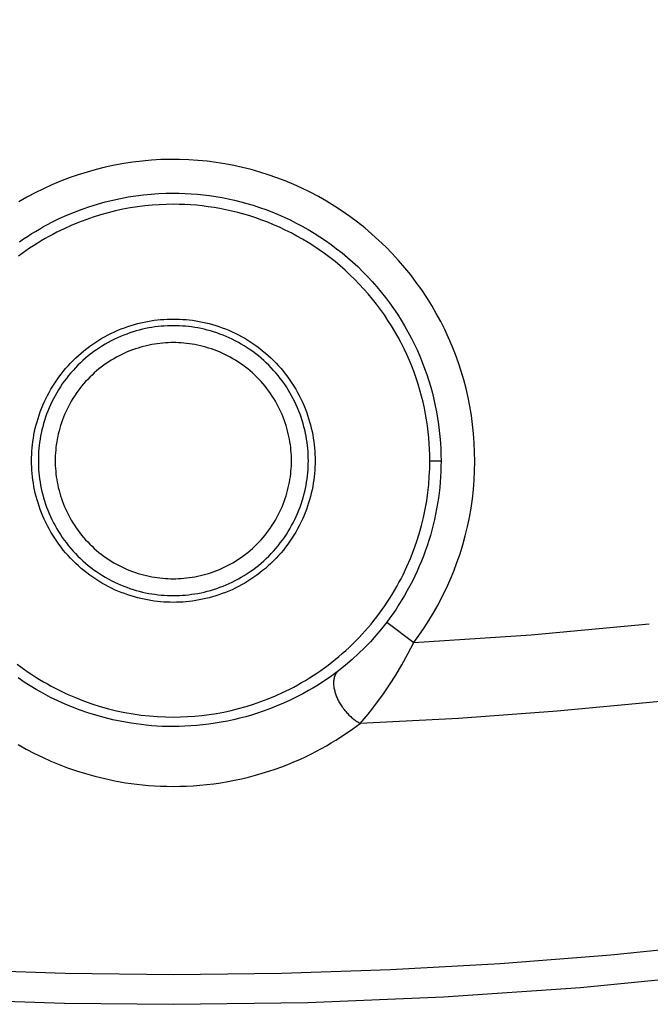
# Model space of a CAD drawing. Header units: millimetres. Extents: x -2637 to -1637, y 678 to 1678.
# Tile 270 of 348: x -2036 to -2027, y 1359 to 1373. Entities that reach past the tile are written whole.
import ezdxf

# ---------------------------------------------------------------- set-up
doc = ezdxf.new("R2010")
doc.units = ezdxf.units.MM
doc.layers.add('Make2D$B.SHOW mini', color=7, linetype='Continuous', true_color=0x000000)

msp = doc.modelspace()

# ---------------------------------------------------------------- linework, layer by layer
at = {"layer": 'Make2D$B.SHOW mini', "color": 18, "lineweight": -3, "true_color": 0x000000}
for points in [[(-1996.981, 1373.399), (-1998.383, 1372.531), (-1999.801, 1371.699), (-2001.235, 1370.904), (-2002.682, 1370.146), (-2004.141, 1369.426), (-2005.61, 1368.743), (-2007.089, 1368.098), (-2008.576, 1367.49), (-2010.07, 1366.92), (-2011.568, 1366.388), (-2013.071, 1365.894), (-2014.576, 1365.437), (-2016.082, 1365.017), (-2017.588, 1364.633), (-2019.093, 1364.286), (-2020.595, 1363.975), (-2022.094, 1363.7), (-2023.588, 1363.46), (-2025.075, 1363.254), (-2026.556, 1363.081), (-2028.029, 1362.943), (-2029.493, 1362.836), (-2030.947, 1362.762)], [(-2030.156, 1363.961), (-2030.078, 1364.067), (-2030.003, 1364.176), (-2029.931, 1364.289), (-2029.861, 1364.403), (-2029.795, 1364.521), (-2029.732, 1364.641), (-2029.672, 1364.764), (-2029.616, 1364.889), (-2029.563, 1365.016), (-2029.515, 1365.145), (-2029.47, 1365.276), (-2029.429, 1365.408), (-2029.392, 1365.542), (-2029.36, 1365.678), (-2029.331, 1365.814), (-2029.307, 1365.951), (-2029.287, 1366.089), (-2029.272, 1366.228), (-2029.261, 1366.366), (-2029.254, 1366.505), (-2029.251, 1366.644), (-2029.253, 1366.782), (-2029.259, 1366.92), (-2029.269, 1367.057), (-2029.284, 1367.193), (-2029.302, 1367.328), (-2029.325, 1367.462), (-2029.351, 1367.594), (-2029.381, 1367.725), (-2029.415, 1367.854), (-2029.453, 1367.981), (-2029.494, 1368.107), (-2029.538, 1368.23), (-2029.587, 1368.354), (-2029.639, 1368.476), (-2029.696, 1368.598), (-2029.756, 1368.719), (-2029.821, 1368.838), (-2029.889, 1368.956), (-2029.962, 1369.073), (-2030.038, 1369.187), (-2030.118, 1369.299), (-2030.201, 1369.41), (-2030.289, 1369.517), (-2030.379, 1369.623), (-2030.473, 1369.725), (-2030.571, 1369.825), (-2030.671, 1369.922), (-2030.774, 1370.015), (-2030.881, 1370.105), (-2030.989, 1370.192), (-2031.101, 1370.275), (-2031.214, 1370.355), (-2031.33, 1370.43), (-2031.448, 1370.502), (-2031.567, 1370.57), (-2031.688, 1370.634), (-2031.811, 1370.694), (-2031.934, 1370.751), (-2032.059, 1370.803), (-2032.184, 1370.851), (-2032.31, 1370.894), (-2032.437, 1370.934), (-2032.563, 1370.97), (-2032.691, 1371.002), (-2032.82, 1371.031), (-2032.952, 1371.056), (-2033.084, 1371.077), (-2033.218, 1371.094), (-2033.353, 1371.107), (-2033.489, 1371.116), (-2033.626, 1371.121), (-2033.764, 1371.122), (-2033.901, 1371.118), (-2034.04, 1371.11), (-2034.178, 1371.098), (-2034.316, 1371.082), (-2034.453, 1371.061), (-2034.59, 1371.036), (-2034.726, 1371.006), (-2034.862, 1370.973), (-2034.996, 1370.935), (-2035.128, 1370.893), (-2035.26, 1370.847), (-2035.389, 1370.797), (-2035.516, 1370.743), (-2035.642, 1370.686), (-2035.765, 1370.625), (-2035.886, 1370.56), (-2036.004, 1370.492)], [(-2035.518, 1370.19), (-2035.407, 1370.244), (-2035.295, 1370.295), (-2035.182, 1370.341), (-2035.069, 1370.384), (-2034.955, 1370.424), (-2034.841, 1370.459), (-2034.727, 1370.491), (-2034.613, 1370.52), (-2034.499, 1370.544), (-2034.385, 1370.565), (-2034.272, 1370.583), (-2034.159, 1370.597), (-2034.047, 1370.608), (-2033.936, 1370.616), (-2033.826, 1370.62), (-2033.717, 1370.622), (-2033.629, 1370.621), (-2033.54, 1370.618), (-2033.451, 1370.613), (-2033.361, 1370.606), (-2033.27, 1370.597), (-2033.179, 1370.585), (-2033.088, 1370.572), (-2032.996, 1370.556), (-2032.903, 1370.538), (-2032.811, 1370.517), (-2032.719, 1370.494), (-2032.626, 1370.469), (-2032.534, 1370.441), (-2032.441, 1370.411), (-2032.349, 1370.379), (-2032.257, 1370.344), (-2032.166, 1370.306), (-2032.075, 1370.266), (-2031.985, 1370.224), (-2031.896, 1370.179), (-2031.807, 1370.132), (-2031.719, 1370.082), (-2031.633, 1370.03), (-2031.547, 1369.976), (-2031.463, 1369.919), (-2031.38, 1369.86), (-2031.298, 1369.798), (-2031.218, 1369.735), (-2031.139, 1369.669), (-2031.062, 1369.602), (-2030.986, 1369.532), (-2030.913, 1369.46), (-2030.841, 1369.387), (-2030.772, 1369.312), (-2030.704, 1369.234), (-2030.638, 1369.156), (-2030.575, 1369.075), (-2030.514, 1368.994), (-2030.455, 1368.911), (-2030.398, 1368.826), (-2030.343, 1368.741), (-2030.291, 1368.654), (-2030.242, 1368.566), (-2030.194, 1368.478), (-2030.15, 1368.388), (-2030.107, 1368.298), (-2030.067, 1368.207), (-2030.03, 1368.116), (-2029.995, 1368.024), (-2029.962, 1367.932), (-2029.932, 1367.84), (-2029.904, 1367.747), (-2029.879, 1367.655), (-2029.856, 1367.562), (-2029.836, 1367.47), (-2029.817, 1367.378), (-2029.802, 1367.286), (-2029.788, 1367.194), (-2029.777, 1367.103), (-2029.767, 1367.012), (-2029.76, 1366.922), (-2029.755, 1366.833), (-2029.752, 1366.744), (-2029.751, 1366.656)], [(-2029.917, 1366.656), (-2029.918, 1366.74), (-2029.921, 1366.825), (-2029.926, 1366.911), (-2029.933, 1366.997), (-2029.941, 1367.084), (-2029.952, 1367.172), (-2029.965, 1367.259), (-2029.981, 1367.347), (-2029.998, 1367.436), (-2030.018, 1367.524), (-2030.04, 1367.613), (-2030.064, 1367.702), (-2030.09, 1367.79), (-2030.119, 1367.879), (-2030.151, 1367.967), (-2030.184, 1368.055), (-2030.22, 1368.142), (-2030.258, 1368.229), (-2030.299, 1368.316), (-2030.342, 1368.401), (-2030.387, 1368.486), (-2030.435, 1368.57), (-2030.485, 1368.653), (-2030.537, 1368.735), (-2030.591, 1368.816), (-2030.648, 1368.896), (-2030.706, 1368.974), (-2030.767, 1369.051), (-2030.83, 1369.127), (-2030.895, 1369.2), (-2030.962, 1369.273), (-2031.03, 1369.343), (-2031.101, 1369.412), (-2031.173, 1369.478), (-2031.247, 1369.543), (-2031.322, 1369.606), (-2031.399, 1369.667), (-2031.477, 1369.726), (-2031.557, 1369.782), (-2031.638, 1369.837), (-2031.72, 1369.889), (-2031.803, 1369.939), (-2031.887, 1369.986), (-2031.972, 1370.031), (-2032.058, 1370.074), (-2032.144, 1370.115), (-2032.231, 1370.153), (-2032.319, 1370.189), (-2032.406, 1370.223), (-2032.495, 1370.254), (-2032.583, 1370.283), (-2032.672, 1370.309), (-2032.76, 1370.334), (-2032.849, 1370.355), (-2032.937, 1370.375), (-2033.026, 1370.393), (-2033.114, 1370.408), (-2033.202, 1370.421), (-2033.289, 1370.432), (-2033.376, 1370.441), (-2033.462, 1370.447), (-2033.548, 1370.452), (-2033.633, 1370.455), (-2033.717, 1370.456), (-2033.822, 1370.455), (-2033.927, 1370.45), (-2034.033, 1370.443), (-2034.14, 1370.432), (-2034.248, 1370.419), (-2034.357, 1370.402), (-2034.466, 1370.382), (-2034.575, 1370.358), (-2034.685, 1370.331), (-2034.794, 1370.3), (-2034.903, 1370.266), (-2035.013, 1370.228), (-2035.121, 1370.187), (-2035.229, 1370.142), (-2035.336, 1370.094), (-2035.442, 1370.042)], [(-2035.996, 1369.902), (-2035.938, 1369.942), (-2035.88, 1369.98), (-2035.821, 1370.018), (-2035.761, 1370.055), (-2035.701, 1370.09), (-2035.64, 1370.125), (-2035.579, 1370.158), (-2035.518, 1370.19)], [(-2035.442, 1370.042), (-2035.501, 1370.011), (-2035.56, 1369.979), (-2035.618, 1369.947), (-2035.676, 1369.913), (-2035.733, 1369.877), (-2035.789, 1369.841), (-2035.846, 1369.804), (-2035.901, 1369.766), (-2035.956, 1369.727), (-2036.01, 1369.686)], [(-2035.817, 1366.656), (-2035.817, 1366.703), (-2035.815, 1366.75), (-2035.813, 1366.797), (-2035.809, 1366.845), (-2035.804, 1366.893), (-2035.798, 1366.941), (-2035.791, 1366.989), (-2035.782, 1367.038), (-2035.773, 1367.087), (-2035.762, 1367.136), (-2035.75, 1367.185), (-2035.736, 1367.234), (-2035.722, 1367.283), (-2035.706, 1367.332), (-2035.688, 1367.38), (-2035.67, 1367.429), (-2035.65, 1367.477), (-2035.629, 1367.525), (-2035.606, 1367.573), (-2035.583, 1367.621), (-2035.558, 1367.667), (-2035.531, 1367.714), (-2035.504, 1367.76), (-2035.475, 1367.805), (-2035.445, 1367.85), (-2035.414, 1367.894), (-2035.381, 1367.937), (-2035.348, 1367.98), (-2035.313, 1368.021), (-2035.277, 1368.062), (-2035.24, 1368.102), (-2035.202, 1368.141), (-2035.163, 1368.179), (-2035.123, 1368.216), (-2035.083, 1368.252), (-2035.041, 1368.286), (-2034.998, 1368.32), (-2034.955, 1368.352), (-2034.911, 1368.384), (-2034.866, 1368.414), (-2034.821, 1368.443), (-2034.775, 1368.47), (-2034.729, 1368.496), (-2034.682, 1368.521), (-2034.634, 1368.545), (-2034.587, 1368.568), (-2034.539, 1368.589), (-2034.49, 1368.609), (-2034.442, 1368.627), (-2034.393, 1368.644), (-2034.344, 1368.66), (-2034.295, 1368.675), (-2034.246, 1368.688), (-2034.197, 1368.7), (-2034.148, 1368.711), (-2034.099, 1368.721), (-2034.051, 1368.729), (-2034.002, 1368.737), (-2033.954, 1368.743), (-2033.906, 1368.748), (-2033.858, 1368.751), (-2033.811, 1368.754), (-2033.764, 1368.755), (-2033.717, 1368.756), (-2033.671, 1368.755), (-2033.624, 1368.754), (-2033.576, 1368.751), (-2033.529, 1368.748), (-2033.481, 1368.743), (-2033.432, 1368.737), (-2033.384, 1368.729), (-2033.335, 1368.721), (-2033.286, 1368.711), (-2033.237, 1368.7), (-2033.188, 1368.688), (-2033.139, 1368.675), (-2033.09, 1368.66), (-2033.042, 1368.644), (-2032.993, 1368.627), (-2032.944, 1368.609), (-2032.896, 1368.589), (-2032.848, 1368.568), (-2032.8, 1368.545), (-2032.753, 1368.521), (-2032.706, 1368.496), (-2032.659, 1368.47), (-2032.613, 1368.443), (-2032.568, 1368.414), (-2032.523, 1368.384), (-2032.479, 1368.352), (-2032.436, 1368.32), (-2032.394, 1368.286), (-2032.352, 1368.252), (-2032.311, 1368.216), (-2032.271, 1368.179), (-2032.232, 1368.141), (-2032.194, 1368.102), (-2032.157, 1368.062), (-2032.122, 1368.021), (-2032.087, 1367.98), (-2032.053, 1367.937), (-2032.021, 1367.894), (-2031.99, 1367.85), (-2031.96, 1367.805), (-2031.931, 1367.76), (-2031.903, 1367.714), (-2031.877, 1367.667), (-2031.852, 1367.621), (-2031.828, 1367.573), (-2031.806, 1367.525), (-2031.785, 1367.477), (-2031.765, 1367.429), (-2031.746, 1367.38), (-2031.729, 1367.332), (-2031.713, 1367.283), (-2031.698, 1367.234), (-2031.685, 1367.185), (-2031.673, 1367.136), (-2031.662, 1367.087), (-2031.652, 1367.038), (-2031.644, 1366.989), (-2031.637, 1366.941), (-2031.631, 1366.893), (-2031.626, 1366.845), (-2031.622, 1366.797), (-2031.619, 1366.75), (-2031.618, 1366.703), (-2031.617, 1366.656)], [(-2031.717, 1366.656), (-2031.718, 1366.7), (-2031.719, 1366.745), (-2031.722, 1366.79), (-2031.725, 1366.836), (-2031.73, 1366.881), (-2031.736, 1366.927), (-2031.743, 1366.974), (-2031.751, 1367.02), (-2031.76, 1367.066), (-2031.77, 1367.113), (-2031.782, 1367.16), (-2031.794, 1367.206), (-2031.808, 1367.253), (-2031.824, 1367.3), (-2031.84, 1367.346), (-2031.858, 1367.392), (-2031.877, 1367.438), (-2031.897, 1367.484), (-2031.918, 1367.529), (-2031.941, 1367.575), (-2031.965, 1367.619), (-2031.99, 1367.664), (-2032.016, 1367.707), (-2032.043, 1367.75), (-2032.072, 1367.793), (-2032.102, 1367.835), (-2032.133, 1367.876), (-2032.165, 1367.917), (-2032.198, 1367.956), (-2032.232, 1367.995), (-2032.267, 1368.033), (-2032.303, 1368.07), (-2032.34, 1368.106), (-2032.378, 1368.142), (-2032.417, 1368.176), (-2032.457, 1368.209), (-2032.497, 1368.241), (-2032.538, 1368.272), (-2032.58, 1368.301), (-2032.623, 1368.33), (-2032.666, 1368.357), (-2032.71, 1368.384), (-2032.754, 1368.409), (-2032.799, 1368.433), (-2032.844, 1368.455), (-2032.889, 1368.477), (-2032.935, 1368.497), (-2032.981, 1368.516), (-2033.027, 1368.533), (-2033.074, 1368.55), (-2033.12, 1368.565), (-2033.167, 1368.579), (-2033.214, 1368.592), (-2033.26, 1368.603), (-2033.307, 1368.613), (-2033.353, 1368.623), (-2033.4, 1368.631), (-2033.446, 1368.638), (-2033.492, 1368.643), (-2033.538, 1368.648), (-2033.583, 1368.652), (-2033.628, 1368.654), (-2033.673, 1368.656), (-2033.717, 1368.656), (-2033.762, 1368.656), (-2033.806, 1368.654), (-2033.852, 1368.652), (-2033.897, 1368.648), (-2033.943, 1368.643), (-2033.989, 1368.638), (-2034.035, 1368.631), (-2034.081, 1368.623), (-2034.128, 1368.613), (-2034.174, 1368.603), (-2034.221, 1368.592), (-2034.268, 1368.579), (-2034.314, 1368.565), (-2034.361, 1368.55), (-2034.407, 1368.533), (-2034.453, 1368.516), (-2034.499, 1368.497), (-2034.545, 1368.477), (-2034.591, 1368.455), (-2034.636, 1368.433), (-2034.681, 1368.409), (-2034.725, 1368.384), (-2034.769, 1368.357), (-2034.812, 1368.33), (-2034.854, 1368.301), (-2034.896, 1368.272), (-2034.937, 1368.241), (-2034.978, 1368.209), (-2035.018, 1368.176), (-2035.056, 1368.142), (-2035.094, 1368.106), (-2035.131, 1368.07), (-2035.168, 1368.033), (-2035.203, 1367.995), (-2035.237, 1367.956), (-2035.27, 1367.917), (-2035.302, 1367.876), (-2035.333, 1367.835), (-2035.363, 1367.793), (-2035.391, 1367.75), (-2035.419, 1367.707), (-2035.445, 1367.664), (-2035.47, 1367.619), (-2035.494, 1367.575), (-2035.516, 1367.529), (-2035.538, 1367.484), (-2035.558, 1367.438), (-2035.577, 1367.392), (-2035.594, 1367.346), (-2035.611, 1367.3), (-2035.626, 1367.253), (-2035.64, 1367.206), (-2035.653, 1367.16), (-2035.664, 1367.113), (-2035.675, 1367.066), (-2035.684, 1367.02), (-2035.692, 1366.974), (-2035.699, 1366.927), (-2035.705, 1366.881), (-2035.709, 1366.836), (-2035.713, 1366.79), (-2035.715, 1366.745), (-2035.717, 1366.7), (-2035.717, 1366.656)], [(-2031.967, 1366.656), (-2031.968, 1366.695), (-2031.969, 1366.734), (-2031.971, 1366.774), (-2031.974, 1366.813), (-2031.978, 1366.853), (-2031.983, 1366.893), (-2031.989, 1366.934), (-2031.996, 1366.974), (-2032.005, 1367.015), (-2032.014, 1367.056), (-2032.024, 1367.097), (-2032.035, 1367.138), (-2032.047, 1367.178), (-2032.06, 1367.219), (-2032.075, 1367.26), (-2032.09, 1367.3), (-2032.107, 1367.34), (-2032.124, 1367.381), (-2032.143, 1367.42), (-2032.163, 1367.46), (-2032.184, 1367.499), (-2032.206, 1367.538), (-2032.229, 1367.576), (-2032.253, 1367.614), (-2032.278, 1367.651), (-2032.304, 1367.688), (-2032.331, 1367.724), (-2032.359, 1367.759), (-2032.388, 1367.794), (-2032.417, 1367.828), (-2032.448, 1367.861), (-2032.48, 1367.893), (-2032.512, 1367.925), (-2032.546, 1367.956), (-2032.58, 1367.986), (-2032.614, 1368.015), (-2032.65, 1368.043), (-2032.686, 1368.07), (-2032.722, 1368.096), (-2032.76, 1368.121), (-2032.797, 1368.145), (-2032.836, 1368.168), (-2032.874, 1368.19), (-2032.913, 1368.211), (-2032.953, 1368.23), (-2032.993, 1368.249), (-2033.033, 1368.267), (-2033.073, 1368.283), (-2033.114, 1368.299), (-2033.154, 1368.313), (-2033.195, 1368.326), (-2033.236, 1368.338), (-2033.277, 1368.35), (-2033.317, 1368.36), (-2033.358, 1368.369), (-2033.399, 1368.377), (-2033.439, 1368.384), (-2033.48, 1368.39), (-2033.52, 1368.395), (-2033.56, 1368.399), (-2033.6, 1368.402), (-2033.639, 1368.404), (-2033.678, 1368.406), (-2033.717, 1368.406), (-2033.756, 1368.406), (-2033.795, 1368.404), (-2033.835, 1368.402), (-2033.875, 1368.399), (-2033.915, 1368.395), (-2033.955, 1368.39), (-2033.995, 1368.384), (-2034.036, 1368.377), (-2034.076, 1368.369), (-2034.117, 1368.36), (-2034.158, 1368.35), (-2034.199, 1368.338), (-2034.24, 1368.326), (-2034.28, 1368.313), (-2034.321, 1368.299), (-2034.361, 1368.283), (-2034.402, 1368.267), (-2034.442, 1368.249), (-2034.482, 1368.23), (-2034.521, 1368.211), (-2034.56, 1368.19), (-2034.599, 1368.168), (-2034.637, 1368.145), (-2034.675, 1368.121), (-2034.712, 1368.096), (-2034.749, 1368.07), (-2034.785, 1368.043), (-2034.82, 1368.015), (-2034.855, 1367.986), (-2034.889, 1367.956), (-2034.922, 1367.925), (-2034.955, 1367.893), (-2034.986, 1367.861), (-2035.017, 1367.828), (-2035.047, 1367.794), (-2035.076, 1367.759), (-2035.104, 1367.724), (-2035.131, 1367.688), (-2035.157, 1367.651), (-2035.182, 1367.614), (-2035.206, 1367.576), (-2035.229, 1367.538), (-2035.251, 1367.499), (-2035.272, 1367.46), (-2035.292, 1367.42), (-2035.31, 1367.381), (-2035.328, 1367.34), (-2035.344, 1367.3), (-2035.36, 1367.26), (-2035.374, 1367.219), (-2035.387, 1367.178), (-2035.4, 1367.138), (-2035.411, 1367.097), (-2035.421, 1367.056), (-2035.43, 1367.015), (-2035.438, 1366.974), (-2035.445, 1366.934), (-2035.451, 1366.893), (-2035.456, 1366.853), (-2035.46, 1366.813), (-2035.463, 1366.774), (-2035.466, 1366.734), (-2035.467, 1366.695), (-2035.467, 1366.656)], [(-2031.617, 1366.656), (-2031.618, 1366.609), (-2031.619, 1366.562), (-2031.622, 1366.515), (-2031.626, 1366.467), (-2031.631, 1366.419), (-2031.637, 1366.371), (-2031.644, 1366.323), (-2031.652, 1366.274), (-2031.662, 1366.225), (-2031.673, 1366.176), (-2031.685, 1366.127), (-2031.698, 1366.078), (-2031.713, 1366.029), (-2031.729, 1365.98), (-2031.746, 1365.932), (-2031.765, 1365.883), (-2031.785, 1365.835), (-2031.806, 1365.787), (-2031.828, 1365.739), (-2031.852, 1365.691), (-2031.877, 1365.645), (-2031.903, 1365.598), (-2031.931, 1365.552), (-2031.96, 1365.507), (-2031.99, 1365.462), (-2032.021, 1365.418), (-2032.053, 1365.375), (-2032.087, 1365.332), (-2032.122, 1365.291), (-2032.157, 1365.25), (-2032.194, 1365.21), (-2032.232, 1365.171), (-2032.271, 1365.133), (-2032.311, 1365.096), (-2032.352, 1365.06), (-2032.394, 1365.026), (-2032.436, 1364.992), (-2032.479, 1364.96), (-2032.523, 1364.928), (-2032.568, 1364.898), (-2032.613, 1364.87), (-2032.659, 1364.842), (-2032.706, 1364.816), (-2032.753, 1364.791), (-2032.8, 1364.767), (-2032.848, 1364.744), (-2032.896, 1364.723), (-2032.944, 1364.703), (-2032.993, 1364.685), (-2033.042, 1364.668), (-2033.09, 1364.652), (-2033.139, 1364.637), (-2033.188, 1364.624), (-2033.237, 1364.612), (-2033.286, 1364.601), (-2033.335, 1364.591), (-2033.384, 1364.583), (-2033.432, 1364.575), (-2033.481, 1364.569), (-2033.529, 1364.565), (-2033.576, 1364.561), (-2033.624, 1364.558), (-2033.671, 1364.557), (-2033.717, 1364.556), (-2033.764, 1364.557), (-2033.811, 1364.558), (-2033.858, 1364.561), (-2033.906, 1364.565), (-2033.954, 1364.569), (-2034.002, 1364.575), (-2034.051, 1364.583), (-2034.099, 1364.591), (-2034.148, 1364.601), (-2034.197, 1364.612), (-2034.246, 1364.624), (-2034.295, 1364.637), (-2034.344, 1364.652), (-2034.393, 1364.668), (-2034.442, 1364.685), (-2034.49, 1364.703), (-2034.539, 1364.723), (-2034.587, 1364.744), (-2034.634, 1364.767), (-2034.682, 1364.791), (-2034.729, 1364.816), (-2034.775, 1364.842), (-2034.821, 1364.87), (-2034.866, 1364.898), (-2034.911, 1364.928), (-2034.955, 1364.96), (-2034.998, 1364.992), (-2035.041, 1365.026), (-2035.083, 1365.06), (-2035.123, 1365.096), (-2035.163, 1365.133), (-2035.202, 1365.171), (-2035.24, 1365.21), (-2035.277, 1365.25), (-2035.313, 1365.291), (-2035.348, 1365.332), (-2035.381, 1365.375), (-2035.414, 1365.418), (-2035.445, 1365.462), (-2035.475, 1365.507), (-2035.504, 1365.552), (-2035.531, 1365.598), (-2035.558, 1365.645), (-2035.583, 1365.691), (-2035.606, 1365.739), (-2035.629, 1365.787), (-2035.65, 1365.835), (-2035.67, 1365.883), (-2035.688, 1365.932), (-2035.706, 1365.98), (-2035.722, 1366.029), (-2035.736, 1366.078), (-2035.75, 1366.127), (-2035.762, 1366.176), (-2035.773, 1366.225), (-2035.782, 1366.274), (-2035.791, 1366.323), (-2035.798, 1366.371), (-2035.804, 1366.419), (-2035.809, 1366.467), (-2035.813, 1366.515), (-2035.815, 1366.562), (-2035.817, 1366.609), (-2035.817, 1366.656)], [(-2035.717, 1366.656), (-2035.717, 1366.612), (-2035.715, 1366.567), (-2035.713, 1366.522), (-2035.709, 1366.476), (-2035.705, 1366.431), (-2035.699, 1366.385), (-2035.692, 1366.338), (-2035.684, 1366.292), (-2035.675, 1366.246), (-2035.664, 1366.199), (-2035.653, 1366.152), (-2035.64, 1366.106), (-2035.626, 1366.059), (-2035.611, 1366.013), (-2035.594, 1365.966), (-2035.577, 1365.92), (-2035.558, 1365.874), (-2035.538, 1365.828), (-2035.516, 1365.783), (-2035.494, 1365.737), (-2035.47, 1365.693), (-2035.445, 1365.648), (-2035.419, 1365.605), (-2035.391, 1365.562), (-2035.363, 1365.519), (-2035.333, 1365.477), (-2035.302, 1365.436), (-2035.27, 1365.395), (-2035.237, 1365.356), (-2035.203, 1365.317), (-2035.168, 1365.279), (-2035.131, 1365.242), (-2035.094, 1365.206), (-2035.056, 1365.171), (-2035.018, 1365.136), (-2034.978, 1365.103), (-2034.937, 1365.071), (-2034.896, 1365.04), (-2034.854, 1365.011), (-2034.812, 1364.982), (-2034.769, 1364.955), (-2034.725, 1364.928), (-2034.681, 1364.903), (-2034.636, 1364.879), (-2034.591, 1364.857), (-2034.545, 1364.835), (-2034.499, 1364.815), (-2034.453, 1364.796), (-2034.407, 1364.779), (-2034.361, 1364.762), (-2034.314, 1364.747), (-2034.268, 1364.733), (-2034.221, 1364.72), (-2034.174, 1364.709), (-2034.128, 1364.699), (-2034.081, 1364.689), (-2034.035, 1364.681), (-2033.989, 1364.675), (-2033.943, 1364.669), (-2033.897, 1364.664), (-2033.852, 1364.661), (-2033.806, 1364.658), (-2033.762, 1364.657), (-2033.717, 1364.656), (-2033.673, 1364.657), (-2033.628, 1364.658), (-2033.583, 1364.661), (-2033.538, 1364.664), (-2033.492, 1364.669), (-2033.446, 1364.675), (-2033.4, 1364.681), (-2033.353, 1364.689), (-2033.307, 1364.699), (-2033.26, 1364.709), (-2033.214, 1364.72), (-2033.167, 1364.733), (-2033.12, 1364.747), (-2033.074, 1364.762), (-2033.027, 1364.779), (-2032.981, 1364.796), (-2032.935, 1364.815), (-2032.889, 1364.835), (-2032.844, 1364.857), (-2032.799, 1364.879), (-2032.754, 1364.903), (-2032.71, 1364.928), (-2032.666, 1364.955), (-2032.623, 1364.982), (-2032.58, 1365.011), (-2032.538, 1365.04), (-2032.497, 1365.071), (-2032.457, 1365.103), (-2032.417, 1365.136), (-2032.378, 1365.171), (-2032.34, 1365.206), (-2032.303, 1365.242), (-2032.267, 1365.279), (-2032.232, 1365.317), (-2032.198, 1365.356), (-2032.165, 1365.395), (-2032.133, 1365.436), (-2032.102, 1365.477), (-2032.072, 1365.519), (-2032.043, 1365.562), (-2032.016, 1365.605), (-2031.99, 1365.648), (-2031.965, 1365.693), (-2031.941, 1365.737), (-2031.918, 1365.783), (-2031.897, 1365.828), (-2031.877, 1365.874), (-2031.858, 1365.92), (-2031.84, 1365.966), (-2031.824, 1366.013), (-2031.808, 1366.059), (-2031.794, 1366.106), (-2031.782, 1366.152), (-2031.77, 1366.199), (-2031.76, 1366.246), (-2031.751, 1366.292), (-2031.743, 1366.338), (-2031.736, 1366.385), (-2031.73, 1366.431), (-2031.725, 1366.476), (-2031.722, 1366.522), (-2031.719, 1366.567), (-2031.718, 1366.612), (-2031.717, 1366.656)], [(-2035.467, 1366.656), (-2035.467, 1366.617), (-2035.466, 1366.578), (-2035.463, 1366.539), (-2035.46, 1366.499), (-2035.456, 1366.459), (-2035.451, 1366.419), (-2035.445, 1366.378), (-2035.438, 1366.338), (-2035.43, 1366.297), (-2035.421, 1366.256), (-2035.411, 1366.215), (-2035.4, 1366.174), (-2035.387, 1366.134), (-2035.374, 1366.093), (-2035.36, 1366.052), (-2035.344, 1366.012), (-2035.328, 1365.972), (-2035.31, 1365.932), (-2035.292, 1365.892), (-2035.272, 1365.852), (-2035.251, 1365.813), (-2035.229, 1365.774), (-2035.206, 1365.736), (-2035.182, 1365.698), (-2035.157, 1365.661), (-2035.131, 1365.624), (-2035.104, 1365.588), (-2035.076, 1365.553), (-2035.047, 1365.518), (-2035.017, 1365.484), (-2034.986, 1365.451), (-2034.955, 1365.419), (-2034.922, 1365.387), (-2034.889, 1365.356), (-2034.855, 1365.326), (-2034.82, 1365.297), (-2034.785, 1365.269), (-2034.749, 1365.242), (-2034.712, 1365.216), (-2034.675, 1365.191), (-2034.637, 1365.167), (-2034.599, 1365.144), (-2034.56, 1365.122), (-2034.521, 1365.102), (-2034.482, 1365.082), (-2034.442, 1365.063), (-2034.402, 1365.045), (-2034.361, 1365.029), (-2034.321, 1365.013), (-2034.28, 1364.999), (-2034.24, 1364.986), (-2034.199, 1364.974), (-2034.158, 1364.962), (-2034.117, 1364.952), (-2034.076, 1364.943), (-2034.036, 1364.935), (-2033.995, 1364.928), (-2033.955, 1364.922), (-2033.915, 1364.917), (-2033.875, 1364.913), (-2033.835, 1364.91), (-2033.795, 1364.908), (-2033.756, 1364.906), (-2033.717, 1364.906), (-2033.678, 1364.906), (-2033.639, 1364.908), (-2033.6, 1364.91), (-2033.56, 1364.913), (-2033.52, 1364.917), (-2033.48, 1364.922), (-2033.439, 1364.928), (-2033.399, 1364.935), (-2033.358, 1364.943), (-2033.317, 1364.952), (-2033.277, 1364.962), (-2033.236, 1364.974), (-2033.195, 1364.986), (-2033.154, 1364.999), (-2033.114, 1365.013), (-2033.073, 1365.029), (-2033.033, 1365.045), (-2032.993, 1365.063), (-2032.953, 1365.082), (-2032.913, 1365.102), (-2032.874, 1365.122), (-2032.836, 1365.144), (-2032.797, 1365.167), (-2032.76, 1365.191), (-2032.722, 1365.216), (-2032.686, 1365.242), (-2032.65, 1365.269), (-2032.614, 1365.297), (-2032.58, 1365.326), (-2032.546, 1365.356), (-2032.512, 1365.387), (-2032.48, 1365.419), (-2032.448, 1365.451), (-2032.417, 1365.484), (-2032.388, 1365.518), (-2032.359, 1365.553), (-2032.331, 1365.588), (-2032.304, 1365.624), (-2032.278, 1365.661), (-2032.253, 1365.698), (-2032.229, 1365.736), (-2032.206, 1365.774), (-2032.184, 1365.813), (-2032.163, 1365.852), (-2032.143, 1365.892), (-2032.124, 1365.932), (-2032.107, 1365.972), (-2032.09, 1366.012), (-2032.075, 1366.052), (-2032.06, 1366.093), (-2032.047, 1366.134), (-2032.035, 1366.174), (-2032.024, 1366.215), (-2032.014, 1366.256), (-2032.005, 1366.297), (-2031.996, 1366.338), (-2031.989, 1366.378), (-2031.983, 1366.419), (-2031.978, 1366.459), (-2031.974, 1366.499), (-2031.971, 1366.539), (-2031.969, 1366.578), (-2031.968, 1366.617), (-2031.967, 1366.656)], [(-2031.992, 1363.27), (-2031.933, 1363.301), (-2031.875, 1363.333), (-2031.817, 1363.366), (-2031.759, 1363.4), (-2031.702, 1363.435), (-2031.645, 1363.471), (-2031.589, 1363.508), (-2031.533, 1363.546), (-2031.479, 1363.585), (-2031.424, 1363.626), (-2031.371, 1363.667), (-2031.318, 1363.709), (-2031.265, 1363.753), (-2031.214, 1363.797), (-2031.163, 1363.842), (-2031.113, 1363.888), (-2031.064, 1363.935), (-2031.016, 1363.983), (-2030.969, 1364.032), (-2030.922, 1364.082), (-2030.877, 1364.132), (-2030.832, 1364.183), (-2030.788, 1364.235), (-2030.745, 1364.288), (-2030.704, 1364.341), (-2030.663, 1364.395), (-2030.623, 1364.45), (-2030.585, 1364.505), (-2030.547, 1364.561), (-2030.51, 1364.617), (-2030.475, 1364.674), (-2030.44, 1364.732), (-2030.407, 1364.79), (-2030.375, 1364.848), (-2030.344, 1364.907), (-2030.314, 1364.966), (-2030.257, 1365.085), (-2030.205, 1365.206), (-2030.157, 1365.327), (-2030.114, 1365.449), (-2030.075, 1365.571), (-2030.041, 1365.694), (-2030.011, 1365.816), (-2029.986, 1365.939), (-2029.964, 1366.06), (-2029.947, 1366.182), (-2029.934, 1366.302), (-2029.925, 1366.421), (-2029.919, 1366.539), (-2029.917, 1366.656)], [(-2029.751, 1366.656), (-2029.752, 1366.577), (-2029.754, 1366.498), (-2029.758, 1366.418), (-2029.764, 1366.339), (-2029.771, 1366.259), (-2029.78, 1366.18), (-2029.79, 1366.1), (-2029.803, 1366.021), (-2029.816, 1365.941), (-2029.832, 1365.862), (-2029.849, 1365.783), (-2029.867, 1365.705), (-2029.887, 1365.626), (-2029.909, 1365.548), (-2029.933, 1365.471), (-2029.958, 1365.394), (-2029.984, 1365.317), (-2030.012, 1365.241), (-2030.042, 1365.166), (-2030.073, 1365.091), (-2030.106, 1365.017), (-2030.14, 1364.944), (-2030.175, 1364.872), (-2030.212, 1364.8), (-2030.251, 1364.73), (-2030.29, 1364.66), (-2030.331, 1364.591), (-2030.374, 1364.523), (-2030.417, 1364.457), (-2030.462, 1364.391), (-2030.508, 1364.326), (-2030.555, 1364.263)], [(-2029.917, 1366.656), (-2029.751, 1366.656)], [(-2036.952, 1358.67), (-2035.328, 1358.616), (-2033.717, 1358.598), (-2031.726, 1358.625), (-2029.714, 1358.708), (-2027.684, 1358.849), (-2025.637, 1359.049), (-2023.577, 1359.31), (-2021.505, 1359.633), (-2019.424, 1360.02), (-2017.337, 1360.471), (-2015.247, 1360.988), (-2013.156, 1361.572), (-2011.068, 1362.224), (-2008.985, 1362.943), (-2006.911, 1363.731), (-2004.85, 1364.588), (-2002.804, 1365.513), (-2000.777, 1366.506)], [(-2030.555, 1364.263), (-2030.634, 1364.162), (-2030.715, 1364.065), (-2030.798, 1363.973), (-2030.883, 1363.884), (-2030.973, 1363.796), (-2031.068, 1363.709), (-2031.168, 1363.624), (-2031.22, 1363.582), (-2031.272, 1363.542)], [(-2030.555, 1364.263), (-2030.156, 1363.961)], [(-2030.156, 1363.961), (-2028.418, 1364.076), (-2026.666, 1364.237)], [(-2030.947, 1362.762), (-2030.89, 1362.829), (-2030.832, 1362.898), (-2030.776, 1362.969), (-2030.72, 1363.041), (-2030.615, 1363.185), (-2030.516, 1363.331), (-2030.422, 1363.479), (-2030.331, 1363.632), (-2030.242, 1363.794), (-2030.156, 1363.961)], [(-2036.032, 1363.642), (-2035.978, 1363.602), (-2035.923, 1363.562), (-2035.868, 1363.523), (-2035.812, 1363.486), (-2035.756, 1363.449), (-2035.699, 1363.414), (-2035.641, 1363.379), (-2035.583, 1363.346), (-2035.525, 1363.314), (-2035.466, 1363.282), (-2035.407, 1363.252), (-2035.288, 1363.196), (-2035.168, 1363.144), (-2035.046, 1363.096), (-2034.924, 1363.053), (-2034.802, 1363.014), (-2034.679, 1362.98), (-2034.557, 1362.95), (-2034.435, 1362.924), (-2034.313, 1362.903), (-2034.192, 1362.886), (-2034.071, 1362.873), (-2033.952, 1362.863), (-2033.834, 1362.858), (-2033.717, 1362.856), (-2033.613, 1362.857), (-2033.508, 1362.862), (-2033.401, 1362.869), (-2033.294, 1362.88), (-2033.186, 1362.893), (-2033.078, 1362.91), (-2032.969, 1362.93), (-2032.859, 1362.954), (-2032.75, 1362.981), (-2032.64, 1363.012), (-2032.531, 1363.046), (-2032.422, 1363.084), (-2032.313, 1363.125), (-2032.205, 1363.17), (-2032.098, 1363.218), (-2031.992, 1363.27)], [(-2036.932, 1359.112), (-2035.318, 1359.059), (-2033.717, 1359.041), (-2032.117, 1359.059), (-2030.502, 1359.112), (-2028.876, 1359.203), (-2027.237, 1359.332), (-2025.589, 1359.5), (-2023.932, 1359.708), (-2022.266, 1359.956), (-2020.595, 1360.245), (-2018.919, 1360.576), (-2017.239, 1360.949), (-2015.557, 1361.365), (-2013.874, 1361.824), (-2012.193, 1362.328), (-2010.514, 1362.875), (-2008.84, 1363.467)], [(-2031.272, 1363.542), (-2031.371, 1363.468), (-2031.477, 1363.395), (-2031.591, 1363.321), (-2031.652, 1363.285), (-2031.714, 1363.248), (-2031.799, 1363.201), (-2031.889, 1363.154)], [(-2031.272, 1363.542), (-2031.276, 1363.539), (-2031.279, 1363.535), (-2031.283, 1363.532), (-2031.286, 1363.529), (-2031.289, 1363.525), (-2031.293, 1363.521), (-2031.296, 1363.518), (-2031.299, 1363.514), (-2031.302, 1363.51), (-2031.305, 1363.505), (-2031.308, 1363.501), (-2031.31, 1363.497), (-2031.313, 1363.492), (-2031.316, 1363.487), (-2031.318, 1363.483), (-2031.32, 1363.478), (-2031.323, 1363.473), (-2031.325, 1363.467), (-2031.327, 1363.462), (-2031.329, 1363.457), (-2031.33, 1363.451), (-2031.332, 1363.446), (-2031.334, 1363.44), (-2031.335, 1363.434), (-2031.336, 1363.429), (-2031.338, 1363.423), (-2031.339, 1363.416), (-2031.34, 1363.41), (-2031.341, 1363.404), (-2031.341, 1363.398), (-2031.342, 1363.391), (-2031.343, 1363.385), (-2031.343, 1363.378), (-2031.343, 1363.372), (-2031.343, 1363.365), (-2031.343, 1363.358), (-2031.343, 1363.351), (-2031.343, 1363.344), (-2031.342, 1363.331), (-2031.341, 1363.316), (-2031.339, 1363.302), (-2031.337, 1363.288), (-2031.334, 1363.273), (-2031.331, 1363.258), (-2031.327, 1363.244), (-2031.323, 1363.229), (-2031.319, 1363.214), (-2031.314, 1363.2), (-2031.309, 1363.185), (-2031.304, 1363.171), (-2031.298, 1363.156), (-2031.292, 1363.142), (-2031.285, 1363.127), (-2031.278, 1363.112), (-2031.27, 1363.098), (-2031.263, 1363.083), (-2031.254, 1363.068), (-2031.246, 1363.053), (-2031.236, 1363.039), (-2031.227, 1363.024), (-2031.217, 1363.009), (-2031.207, 1362.995), (-2031.196, 1362.98), (-2031.186, 1362.966), (-2031.174, 1362.952), (-2031.163, 1362.938), (-2031.151, 1362.925), (-2031.139, 1362.912), (-2031.127, 1362.899), (-2031.115, 1362.886), (-2031.102, 1362.874), (-2031.089, 1362.862), (-2031.077, 1362.851), (-2031.064, 1362.84), (-2031.051, 1362.83), (-2031.038, 1362.819), (-2031.025, 1362.81), (-2031.012, 1362.801), (-2030.999, 1362.792), (-2030.986, 1362.784), (-2030.973, 1362.776), (-2030.96, 1362.769), (-2030.947, 1362.762)], [(-2031.889, 1363.154), (-2031.985, 1363.106), (-2032.086, 1363.06), (-2032.192, 1363.015), (-2032.301, 1362.972), (-2032.384, 1362.942), (-2032.47, 1362.913), (-2032.557, 1362.886), (-2032.645, 1362.861), (-2032.734, 1362.837), (-2032.825, 1362.816), (-2032.915, 1362.796), (-2033.007, 1362.778), (-2033.098, 1362.763), (-2033.189, 1362.75), (-2033.279, 1362.739), (-2033.369, 1362.73), (-2033.459, 1362.724), (-2033.547, 1362.719), (-2033.633, 1362.716), (-2033.719, 1362.715), (-2033.802, 1362.716), (-2033.884, 1362.718), (-2033.964, 1362.723), (-2034.043, 1362.728), (-2034.119, 1362.735), (-2034.195, 1362.743), (-2034.268, 1362.753), (-2034.341, 1362.764), (-2034.48, 1362.788), (-2034.614, 1362.816), (-2034.743, 1362.848), (-2034.866, 1362.882), (-2034.985, 1362.92), (-2035.099, 1362.959), (-2035.211, 1363.002), (-2035.32, 1363.048), (-2035.428, 1363.096), (-2035.535, 1363.148), (-2035.641, 1363.204), (-2035.747, 1363.263), (-2035.837, 1363.318), (-2035.928, 1363.375), (-2036.017, 1363.436)], [(-2036.016, 1362.448), (-2035.897, 1362.38), (-2035.776, 1362.318), (-2035.655, 1362.259), (-2035.533, 1362.204), (-2035.409, 1362.152), (-2035.283, 1362.104), (-2035.154, 1362.059), (-2035.019, 1362.017), (-2034.88, 1361.978), (-2034.734, 1361.943), (-2034.582, 1361.911), (-2034.424, 1361.883), (-2034.342, 1361.871), (-2034.258, 1361.86), (-2034.173, 1361.851), (-2034.086, 1361.843), (-2033.997, 1361.837), (-2033.906, 1361.832), (-2033.814, 1361.829), (-2033.719, 1361.828), (-2033.622, 1361.829), (-2033.524, 1361.833), (-2033.424, 1361.838), (-2033.323, 1361.846), (-2033.221, 1361.855), (-2033.118, 1361.868), (-2033.015, 1361.882), (-2032.912, 1361.9), (-2032.809, 1361.919), (-2032.706, 1361.942), (-2032.603, 1361.966), (-2032.502, 1361.993), (-2032.402, 1362.022), (-2032.304, 1362.052), (-2032.207, 1362.085), (-2032.112, 1362.119), (-2032.02, 1362.154), (-2031.931, 1362.191), (-2031.844, 1362.229), (-2031.759, 1362.268), (-2031.678, 1362.308), (-2031.598, 1362.348), (-2031.522, 1362.389), (-2031.448, 1362.43), (-2031.378, 1362.472), (-2031.309, 1362.513), (-2031.18, 1362.596), (-2031.06, 1362.679), (-2030.947, 1362.762)]]:
    msp.add_lwpolyline(points, dxfattribs=at)

doc.saveas('drawing.dxf')
